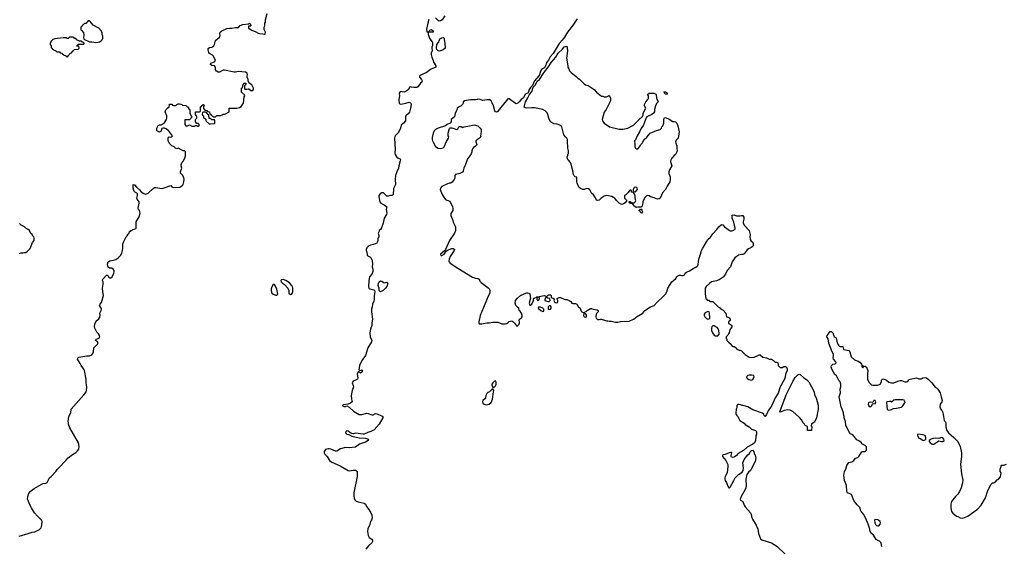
# Model space of a CAD drawing. Header units: inches. Extents: x 1934316 to 2140091, y 524953 to 667329.
# Tile 336 of 384: x 2102673 to 2118437, y 552353 to 560788. Entities that reach past the tile are written whole.
import ezdxf

# ---------------------------------------------------------------- set-up
doc = ezdxf.new("R2010")
doc.units = ezdxf.units.IN
doc.header["$MEASUREMENT"] = 0
for name, color, linetype in [('C1505', 7, 'Continuous'), ('C1506', 7, 'Continuous'), ('C1515', 7, 'Continuous'), ('C1516', 7, 'Continuous')]:
    doc.layers.add(name, color=color, linetype=linetype)

msp = doc.modelspace()

# ---------------------------------------------------------------- linework, layer by layer
at = {"layer": 'C1505', "color": 5}
for points, elevation in [([(2102666, 552514), (2102810, 552556), (2102870, 552579), (2102916, 552584), (2102990, 552625), (2103015, 552650), (2103029, 552690), (2103033, 552750), (2103024, 552770), (2102957, 552837), (2102911, 552891), (2102859, 552970), (2102830, 553030), (2102810, 553088), (2102797, 553110), (2102801, 553150), (2102813, 553190), (2102841, 553230), (2102903, 553277), (2103016, 553344), (2103050, 553358), (2103090, 553363), (2103110, 553376), (2103152, 553448), (2103177, 553470), (2103250, 553551), (2103274, 553586), (2103321, 553630), (2103395, 553710), (2103409, 553730), (2103449, 553771), (2103517, 553823), (2103570, 553858), (2103597, 553883), (2103619, 553910), (2103625, 553950), (2103613, 554010), (2103474, 554250), (2103455, 554310), (2103455, 554330), (2103449, 554350), (2103457, 554430), (2103489, 554490), (2103499, 554550), (2103701, 554779), (2103730, 554818), (2103744, 554850), (2103747, 554910), (2103739, 554970), (2103739, 555030), (2103709, 555169), (2103702, 555190), (2103658, 555250), (2103643, 555283), (2103598, 555350), (2103606, 555370), (2103618, 555382), (2103750, 555405), (2103790, 555402), (2103830, 555422), (2103849, 555450), (2103855, 555470), (2103858, 555530), (2103918, 555590), (2103928, 555610), (2103918, 555630), (2103888, 555652), (2103898, 555670), (2103930, 555683), (2103945, 555695), (2103954, 555706), (2103952, 555728), (2103935, 555755), (2103906, 555786), (2103874, 555850), (2103872, 555872), (2103876, 555910), (2103892, 555950), (2103908, 555972), (2103942, 555998), (2103956, 556024), (2103961, 556050), (2103958, 556090), (2103979, 556130), (2103981, 556150), (2103975, 556170), (2103949, 556210), (2103959, 556230), (2103984, 556256), (2104013, 556370), (2104004, 556430), (2104000, 556490), (2104009, 556550), (2104007, 556587), (2103999, 556610), (2104003, 556630), (2104070, 556702), (2104087, 556687), (2104095, 556670), (2104110, 556655), (2104130, 556655), (2104151, 556670), (2104181, 556730), (2104187, 556750), (2104185, 556770), (2104170, 556794), (2104150, 556807), (2104109, 556809), (2104090, 556827), (2104081, 556870), (2104089, 556910), (2104115, 556925), (2104170, 556935), (2104210, 556949), (2104250, 556976), (2104287, 557010), (2104309, 557050), (2104321, 557090), (2104326, 557130), (2104326, 557194), (2104334, 557226), (2104378, 557310), (2104395, 557325), (2104410, 557354), (2104426, 557370), (2104430, 557394), (2104442, 557398), (2104450, 557414), (2104470, 557414), (2104486, 557430), (2104507, 557433), (2104530, 557442), (2104538, 557450), (2104535, 557530), (2104539, 557550), (2104587, 557630), (2104601, 557690), (2104591, 557730), (2104577, 557750), (2104571, 557770), (2104586, 557850), (2104584, 557870), (2104552, 557912), (2104550, 557930), (2104561, 557970), (2104557, 557997), (2104550, 558010), (2104510, 558033), (2104501, 558050), (2104490, 558090), (2104489, 558151), (2104510, 558145), (2104544, 558104), (2104590, 558063), (2104617, 558030), (2104662, 558002), (2104690, 557995), (2104730, 558010), (2104810, 558084), (2104830, 558098), (2104850, 558103), (2104950, 558086), (2104970, 558088), (2105090, 558132), (2105111, 558110), (2105130, 558099), (2105235, 558105), (2105246, 558110), (2105280, 558140), (2105289, 558151), (2105302, 558190), (2105305, 558230), (2105299, 558259), (2105279, 558299), (2105248, 558330), (2105248, 558350), (2105268, 558410), (2105258, 558450), (2105258, 558470), (2105275, 558505), (2105290, 558522), (2105319, 558570), (2105329, 558610), (2105328, 558670), (2105310, 558688), (2105289, 558689), (2105210, 558728), (2105190, 558722), (2105166, 558730), (2105146, 558750), (2105109, 558769), (2105070, 558806), (2105049, 558849), (2105049, 558891), (2105056, 558904), (2105068, 558912), (2105090, 558905), (2105106, 558910), (2105118, 558930), (2105073, 558993), (2105053, 559013), (2105010, 559042), (2104990, 559049), (2104970, 559049), (2104950, 559046), (2104944, 559036), (2104936, 559004), (2104912, 558988), (2104866, 559010), (2104868, 559050), (2104890, 559094), (2104910, 559102), (2104936, 559104), (2104986, 559130), (2105022, 559190), (2105029, 559211), (2105029, 559250), (2105002, 559310), (2105015, 559345), (2105043, 559377), (2105066, 559390), (2105070, 559434), (2105110, 559434), (2105118, 559418), (2105133, 559413), (2105170, 559412), (2105190, 559432), (2105210, 559442), (2105230, 559442), (2105253, 559433), (2105270, 559432), (2105278, 559418), (2105332, 559412), (2105353, 559393), (2105372, 559392), (2105378, 559358), (2105394, 559350), (2105394, 559290), (2105410, 559254), (2105434, 559230), (2105390, 559186), (2105330, 559186), (2105318, 559182), (2105314, 559170), (2105314, 559110), (2105334, 559090), (2105350, 559082), (2105390, 559102), (2105430, 559085), (2105470, 559085), (2105490, 559094), (2105510, 559094), (2105524, 559084), (2105538, 559082), (2105546, 559090), (2105546, 559110), (2105530, 559126), (2105507, 559127), (2105487, 559153), (2105486, 559190), (2105506, 559210), (2105506, 559230), (2105496, 559256), (2105486, 559270), (2105486, 559310), (2105490, 559314), (2105550, 559314), (2105562, 559318), (2105566, 559330), (2105566, 559390), (2105582, 559398), (2105587, 559413), (2105602, 559418), (2105606, 559430), (2105614, 559430), (2105618, 559418), (2105632, 559410), (2105618, 559402), (2105614, 559390), (2105618, 559358), (2105630, 559354), (2105638, 559338), (2105670, 559334), (2105678, 559318), (2105713, 559313), (2105718, 559278), (2105733, 559273), (2105738, 559258), (2105750, 559254), (2105770, 559234), (2105810, 559234), (2105830, 559252), (2105887, 559253), (2105916, 559264), (2105930, 559274), (2105950, 559274), (2105970, 559282), (2106026, 559310), (2106027, 559373), (2106150, 559372), (2106190, 559382), (2106220, 559400), (2106238, 559430), (2106258, 559450), (2106268, 559550), (2106278, 559570), (2106270, 559586), (2106226, 559630), (2106226, 559690), (2106242, 559698), (2106248, 559750), (2106269, 559771), (2106294, 559770), (2106294, 559750), (2106274, 559730), (2106274, 559690), (2106278, 559678), (2106310, 559674), (2106330, 559682), (2106340, 559680), (2106373, 559653), (2106407, 559653), (2106418, 559670), (2106418, 559690), (2106390, 559746), (2106346, 559770), (2106340, 559780), (2106329, 559809), (2106329, 559830), (2106315, 559870), (2106315, 559890), (2106322, 559910), (2106315, 559930), (2106290, 559949), (2106170, 559957), (2106130, 559946), (2106106, 559946), (2105950, 559979), (2105930, 559979), (2105873, 559947), (2105850, 559949), (2105823, 559963), (2105805, 559985), (2105805, 560000)], 160), ([(2109272, 560000), (2109252, 559990), (2109182, 559938), (2109150, 559929), (2109071, 559890), (2109076, 559870), (2109107, 559830), (2109114, 559810), (2109110, 559790), (2109087, 559773), (2109048, 559712), (2109030, 559704), (2108983, 559703), (2108945, 559705), (2108930, 559712), (2108911, 559709), (2108897, 559670), (2108870, 559647), (2108830, 559630), (2108770, 559636), (2108759, 559630), (2108750, 559610), (2108752, 559568), (2108744, 559510), (2108750, 559447), (2108773, 559433), (2108853, 559450), (2108910, 559468), (2108930, 559459), (2108936, 559450), (2108938, 559430), (2108929, 559371), (2108912, 559308), (2108890, 559279), (2108853, 559247), (2108848, 559230), (2108848, 559170), (2108819, 559130), (2108782, 559098), (2108768, 559050), (2108736, 558984), (2108688, 558932), (2108677, 558910), (2108674, 558890), (2108683, 558710), (2108680, 558650), (2108684, 558630), (2108710, 558584), (2108730, 558572), (2108762, 558562), (2108768, 558550), (2108765, 558525), (2108742, 558450), (2108738, 558410), (2108709, 558351), (2108691, 558290), (2108682, 558230), (2108687, 558150), (2108656, 558084), (2108650, 557985), (2108630, 557973), (2108610, 557974), (2108570, 557959), (2108550, 557963), (2108539, 557970), (2108510, 558004), (2108495, 558015), (2108470, 558017), (2108443, 557997), (2108425, 557970), (2108424, 557950), (2108436, 557870), (2108456, 557850), (2108510, 557821), (2108549, 557790), (2108542, 557750), (2108552, 557690), (2108545, 557670), (2108510, 557608), (2108491, 557529), (2108464, 557456), (2108448, 557430), (2108430, 557412), (2108420, 557390), (2108414, 557370), (2108424, 557330), (2108420, 557310), (2108408, 557290), (2108407, 557250), (2108398, 557222), (2108388, 557210), (2108364, 557196), (2108335, 557185), (2108290, 557176), (2108270, 557167), (2108250, 557154), (2108230, 557132), (2108221, 557110), (2108220, 557090), (2108229, 557070), (2108234, 557014), (2108244, 557004), (2108290, 556987), (2108316, 556930), (2108322, 556870), (2108317, 556830), (2108329, 556790), (2108324, 556756), (2108310, 556713), (2108273, 556667), (2108262, 556610), (2108256, 556510), (2108265, 556490), (2108279, 556479), (2108342, 556462), (2108352, 556452), (2108358, 556430), (2108350, 556366), (2108350, 556310), (2108342, 556278), (2108319, 556230), (2108318, 556190), (2108305, 556150), (2108303, 556110), (2108319, 555990), (2108311, 555931), (2108311, 555890), (2108288, 555830), (2108279, 555770), (2108283, 555710), (2108308, 555650), (2108304, 555630), (2108248, 555532), (2108208, 555412), (2108149, 555330), (2108111, 555250), (2108102, 555182), (2108113, 555173), (2108130, 555172), (2108150, 555182), (2108158, 555178), (2108162, 555170), (2108156, 555164), (2108154, 555150), (2108150, 555142), (2108130, 555129), (2108110, 555146), (2108090, 555146), (2108078, 555110), (2108086, 555050), (2108079, 555030), (2108050, 555013), (2108010, 554999), (2107999, 554981), (2107996, 554970), (2108013, 554930), (2108016, 554910), (2107993, 554850), (2107982, 554770), (2107984, 554710), (2107995, 554670), (2107970, 554644), (2107930, 554628), (2107850, 554619), (2107843, 554610), (2107850, 554598), (2107867, 554593), (2107890, 554592), (2107910, 554602), (2107950, 554582), (2108017, 554517), (2108110, 554465), (2108150, 554466), (2108230, 554486), (2108250, 554483), (2108310, 554458), (2108330, 554459), (2108370, 554478), (2108390, 554475), (2108470, 554442), (2108487, 554430), (2108486, 554410), (2108429, 554310), (2108350, 554220), (2108296, 554190), (2108245, 554175), (2108190, 554150), (2108170, 554149), (2108050, 554166), (2108010, 554157), (2107990, 554160), (2107957, 554177), (2107930, 554200), (2107910, 554202), (2107892, 554188), (2107887, 554170), (2107908, 554150), (2107942, 554142), (2107990, 554120), (2108110, 554092), (2108210, 554083), (2108257, 554070), (2108250, 554050), (2108210, 554019), (2108113, 553987), (2108050, 553940), (2107950, 553933), (2107890, 553936), (2107870, 553933), (2107810, 553915), (2107750, 553880), (2107730, 553878), (2107655, 553910), (2107630, 553916), (2107610, 553914), (2107570, 553902), (2107545, 553870), (2107548, 553850), (2107560, 553830), (2107593, 553793), (2107634, 553730), (2107670, 553699), (2107803, 553643), (2107930, 553566), (2107950, 553561), (2108010, 553572), (2108050, 553572), (2108065, 553565), (2108076, 553550), (2108076, 553470), (2108021, 553210), (2108021, 553170), (2108030, 553112), (2108041, 553090), (2108059, 553079), (2108090, 553067), (2108186, 553046), (2108211, 553031), (2108225, 552990), (2108263, 552943), (2108296, 552890), (2108311, 552851), (2108316, 552810), (2108306, 552774), (2108291, 552749), (2108277, 552703), (2108244, 552636), (2108239, 552590), (2108250, 552526), (2108270, 552497), (2108308, 552468), (2108321, 552450), (2108323, 552430), (2108311, 552410), (2108258, 552362), (2108216, 552310)], 160), ([(2110000, 559510), (2109970, 559503), (2109890, 559503), (2109793, 559487), (2109774, 559470), (2109772, 559450), (2109762, 559430), (2109742, 559410), (2109710, 559395), (2109678, 559370), (2109667, 559330), (2109647, 559290), (2109636, 559230), (2109582, 559190), (2109578, 559150), (2109562, 559130), (2109514, 559110), (2109491, 559089), (2109370, 559053), (2109330, 559030), (2109308, 559010), (2109291, 558970), (2109278, 558902), (2109276, 558870), (2109281, 558850), (2109290, 558826), (2109330, 558759), (2109370, 558731), (2109410, 558725), (2109450, 558736), (2109470, 558751), (2109505, 558835), (2109539, 558890), (2109541, 558910), (2109534, 558930), (2109534, 558970), (2109549, 559031), (2109555, 559045), (2109565, 559055), (2109590, 559056), (2109670, 559031), (2109690, 559042), (2109702, 559070), (2109710, 559078), (2109740, 559080), (2109770, 559062), (2109789, 559071), (2109872, 559088), (2109950, 559103), (2109970, 559101), (2110000, 559090)], 180), ([(2110000, 558867), (2109974, 558850), (2109974, 558830), (2109991, 558791), (2109990, 558786), (2109964, 558756), (2109940, 558740), (2109922, 558718), (2109911, 558690), (2109911, 558670), (2109902, 558638), (2109871, 558590), (2109843, 558557), (2109811, 558469), (2109798, 558450), (2109782, 558410), (2109772, 558370), (2109772, 558350), (2109717, 558323), (2109651, 558309), (2109638, 558290), (2109639, 558250), (2109631, 558230), (2109596, 558184), (2109571, 558169), (2109550, 558169), (2109521, 558159), (2109430, 558114), (2109411, 558090), (2109407, 558070), (2109436, 557990), (2109450, 557963), (2109491, 557910), (2109510, 557899), (2109534, 557894), (2109559, 557879), (2109601, 557790), (2109606, 557770), (2109606, 557730), (2109577, 557683), (2109574, 557650), (2109603, 557590), (2109616, 557536), (2109650, 557471), (2109652, 557450), (2109648, 557410), (2109633, 557367), (2109556, 557250), (2109491, 557109), (2109474, 557086), (2109411, 557030), (2109413, 557013), (2109430, 557011), (2109469, 557030), (2109501, 557079), (2109523, 557097), (2109590, 557122), (2109610, 557122), (2109630, 557114), (2109634, 557110), (2109630, 557090), (2109564, 556996), (2109547, 556953), (2109544, 556924), (2109549, 556909), (2109562, 556890), (2109686, 556806), (2109923, 556663), (2109970, 556646), (2110000, 556645)], 180), ([(2102670, 557042), (2102690, 557052), (2102727, 557053), (2102750, 557062), (2102770, 557062), (2102800, 557080), (2102838, 557122), (2102880, 557220), (2102906, 557250), (2102906, 557290), (2102898, 557310), (2102882, 557322), (2102870, 557346), (2102850, 557366), (2102828, 557410), (2102810, 557428), (2102770, 557448), (2102750, 557468), (2102696, 557496), (2102670, 557526)], 180)]:
    msp.add_lwpolyline(points, dxfattribs=dict(at, elevation=elevation))
at = {"layer": 'C1505', "color": 5, "elevation": 160}
for points in [[(2105650, 559306), (2105610, 559306), (2105598, 559302), (2105594, 559270), (2105598, 559258), (2105614, 559250), (2105618, 559218), (2105633, 559213), (2105653, 559193), (2105654, 559170), (2105710, 559114), (2105730, 559122), (2105790, 559125), (2105798, 559130), (2105798, 559170), (2105790, 559186), (2105750, 559186), (2105730, 559206), (2105707, 559207), (2105702, 559262), (2105687, 559267), (2105682, 559282), (2105667, 559287), (2105662, 559302)], [(2106750, 556545), (2106730, 556545), (2106710, 556510), (2106701, 556479), (2106700, 556450), (2106706, 556426), (2106712, 556410), (2106731, 556390), (2106770, 556374), (2106790, 556374), (2106804, 556390), (2106791, 556471), (2106770, 556519)], [(2106890, 556626), (2106860, 556620), (2106851, 556610), (2106858, 556590), (2106878, 556570), (2106910, 556549), (2106964, 556490), (2106980, 556450), (2106984, 556404), (2106990, 556396), (2107010, 556388), (2107036, 556404), (2107044, 556436), (2107046, 556490), (2107041, 556510), (2107030, 556529), (2106992, 556572), (2106931, 556611)], [(2108510, 556576), (2108550, 556582), (2108564, 556570), (2108550, 556517), (2108530, 556487), (2108493, 556450), (2108450, 556427), (2108429, 556450), (2108427, 556487), (2108414, 556530), (2108416, 556570), (2108426, 556590), (2108450, 556603), (2108470, 556599), (2108490, 556583)]]:
    msp.add_lwpolyline(points, close=True, dxfattribs=at)
at = {"layer": 'C1506', "color": 5, "elevation": 160}
for points in [[(2105805, 560000), (2105805, 560030), (2105790, 560049), (2105750, 560053), (2105729, 560070), (2105734, 560090), (2105790, 560111), (2105806, 560134), (2105803, 560150), (2105771, 560211), (2105761, 560221), (2105709, 560249), (2105701, 560261), (2105688, 560308), (2105692, 560328), (2105710, 560341), (2105750, 560350), (2105779, 560370), (2105792, 560390), (2105807, 560453), (2105874, 560510), (2105884, 560530), (2105879, 560570), (2105882, 560590), (2105909, 560610), (2105990, 560648), (2106030, 560653), (2106070, 560651), (2106130, 560661), (2106176, 560664), (2106205, 560695), (2106246, 560710), (2106336, 560724), (2106350, 560734), (2106370, 560714), (2106372, 560690), (2106370, 560686), (2106338, 560682), (2106334, 560650), (2106390, 560618), (2106455, 560595), (2106490, 560571), (2106510, 560565), (2106564, 560564), (2106590, 560554), (2106602, 560558), (2106608, 560590), (2106588, 560630), (2106586, 560670), (2106598, 560690), (2106598, 560730), (2106606, 560750), (2106607, 560787), (2106634, 560890)], [(2109221, 560790), (2109205, 560735), (2109188, 560630), (2109193, 560593), (2109228, 560592), (2109233, 560610), (2109241, 560619), (2109250, 560627), (2109266, 560630), (2109294, 560610), (2109290, 560590), (2109270, 560586), (2109250, 560589), (2109213, 560587), (2109211, 560550), (2109241, 560481), (2109276, 560436), (2109282, 560422), (2109283, 560377), (2109272, 560350), (2109270, 560330), (2109276, 560290), (2109261, 560250), (2109263, 560230), (2109270, 560190), (2109293, 560133), (2109297, 560110), (2109337, 560050), (2109333, 560030), (2109272, 560000)], [(2109478, 560850), (2109434, 560786), (2109410, 560770), (2109390, 560766), (2109370, 560775), (2109330, 560816)]]:
    msp.add_lwpolyline(points, dxfattribs=at)
at = {"layer": 'C1506', "color": 5}
for points, elevation in [([(2103790, 560768), (2103770, 560768), (2103730, 560728), (2103710, 560726), (2103690, 560706), (2103678, 560702), (2103673, 560687), (2103654, 560670), (2103654, 560630), (2103658, 560618), (2103673, 560613), (2103678, 560598), (2103694, 560590), (2103694, 560570), (2103702, 560550), (2103702, 560530), (2103694, 560510), (2103698, 560478), (2103792, 560432), (2103829, 560431), (2103890, 560422), (2103930, 560427), (2103949, 560431), (2103978, 560450), (2103994, 560466), (2104002, 560490), (2104002, 560530), (2103995, 560550), (2103995, 560570), (2103983, 560603), (2103938, 560650), (2103850, 560698), (2103800, 560760)], 180), ([(2103530, 560506), (2103470, 560506), (2103450, 560488), (2103430, 560488), (2103415, 560495), (2103370, 560495), (2103237, 560483), (2103202, 560470), (2103182, 560450), (2103162, 560410), (2103162, 560390), (2103174, 560370), (2103178, 560338), (2103190, 560334), (2103198, 560318), (2103213, 560313), (2103218, 560298), (2103250, 560294), (2103258, 560278), (2103270, 560274), (2103310, 560274), (2103318, 560258), (2103353, 560253), (2103358, 560238), (2103373, 560233), (2103378, 560218), (2103410, 560214), (2103418, 560198), (2103430, 560194), (2103442, 560198), (2103447, 560213), (2103462, 560218), (2103467, 560233), (2103487, 560253), (2103502, 560258), (2103507, 560273), (2103522, 560278), (2103530, 560294), (2103542, 560298), (2103547, 560313), (2103610, 560314), (2103626, 560330), (2103622, 560362), (2103590, 560366), (2103586, 560370), (2103602, 560378), (2103610, 560394), (2103690, 560394), (2103702, 560398), (2103706, 560410), (2103690, 560426), (2103667, 560427), (2103662, 560442), (2103630, 560446), (2103588, 560468), (2103570, 560486), (2103550, 560486), (2103542, 560502)], 180), ([(2109390, 560285), (2109370, 560290), (2109352, 560310), (2109347, 560330), (2109349, 560390), (2109376, 560424), (2109392, 560468), (2109401, 560479), (2109430, 560498), (2109450, 560504), (2109461, 560501), (2109470, 560490), (2109468, 560472), (2109479, 560410), (2109484, 560330), (2109455, 560305), (2109410, 560288)], 160)]:
    msp.add_lwpolyline(points, close=True, dxfattribs=dict(at, elevation=elevation))
at = {"layer": 'C1515', "color": 5, "elevation": 180}
for points in [[(2111042, 560000), (2111026, 559990), (2111010, 559965), (2110995, 559905), (2110986, 559890), (2110914, 559810), (2110885, 559735), (2110850, 559702), (2110827, 559670), (2110816, 559624), (2110807, 559613), (2110766, 559594), (2110741, 559539), (2110704, 559510), (2110670, 559470), (2110650, 559451), (2110623, 559443), (2110608, 559448), (2110510, 559518), (2110490, 559518), (2110351, 559349), (2110330, 559318), (2110310, 559308), (2110290, 559315), (2110279, 559330), (2110256, 559410), (2110236, 559456), (2110219, 559490), (2110202, 559502), (2110150, 559505), (2110090, 559495), (2110070, 559498), (2110046, 559510), (2110010, 559513), (2110000, 559510)], [(2111464, 560000), (2111476, 559970), (2111500, 559940), (2111580, 559880), (2111610, 559851), (2111636, 559835), (2111710, 559761), (2111730, 559747), (2111773, 559733), (2111870, 559671), (2111910, 559625), (2111990, 559565), (2112010, 559562), (2112030, 559552), (2112070, 559552), (2112110, 559572), (2112114, 559570), (2112132, 559530), (2112132, 559490), (2112061, 559350), (2112030, 559308), (2111999, 559190), (2112003, 559170), (2112031, 559131), (2112114, 559074), (2112270, 559034), (2112330, 559034), (2112410, 559051), (2112500, 559100), (2112589, 559191), (2112643, 559237), (2112655, 559265), (2112655, 559290), (2112695, 559370), (2112678, 559410), (2112678, 559430), (2112695, 559470), (2112729, 559510), (2112738, 559530), (2112738, 559570), (2112726, 559590), (2112750, 559614), (2112827, 559613), (2112850, 559602), (2112862, 559590), (2112867, 559527), (2112892, 559490), (2112894, 559470), (2112870, 559446), (2112850, 559406), (2112838, 559350), (2112838, 559310), (2112822, 559290), (2112792, 559270), (2112711, 559230), (2112702, 559218), (2112656, 559090), (2112621, 559050), (2112598, 558990), (2112558, 558930), (2112530, 558866), (2112514, 558850), (2112514, 558830), (2112522, 558810), (2112522, 558750), (2112534, 558730), (2112550, 558722), (2112570, 558722), (2112598, 558750), (2112618, 558790), (2112638, 558810), (2112668, 558870), (2112713, 558907), (2112769, 558970), (2112870, 559015), (2112929, 559031), (2112949, 559051), (2112954, 559070), (2112969, 559090), (2112985, 559130), (2112983, 559190), (2112990, 559211), (2113010, 559219), (2113070, 559195), (2113130, 559156), (2113150, 559158), (2113170, 559153), (2113191, 559130), (2113207, 559087), (2113231, 558990), (2113216, 558890), (2113184, 558856), (2113174, 558830), (2113175, 558810), (2113196, 558770), (2113191, 558730), (2113199, 558690), (2113196, 558670), (2113171, 558630), (2113150, 558614), (2113111, 558570), (2113091, 558530), (2113091, 558510), (2113111, 558450), (2113075, 558385), (2113066, 558350), (2113066, 558326), (2113086, 558270), (2113086, 558230), (2113079, 558190), (2113037, 558123), (2113011, 558070), (2112965, 558015), (2112928, 557932), (2112910, 557919), (2112890, 557913), (2112850, 557925), (2112830, 557937), (2112770, 557949), (2112750, 557966), (2112730, 557974), (2112710, 557969), (2112680, 557940), (2112647, 557873), (2112644, 557816), (2112630, 557786), (2112570, 557786), (2112550, 557778), (2112540, 557780), (2112507, 557807), (2112502, 557822), (2112487, 557827), (2112482, 557842), (2112450, 557846), (2112442, 557862), (2112427, 557867), (2112430, 557874), (2112450, 557874), (2112458, 557858), (2112470, 557854), (2112510, 557854), (2112530, 557874), (2112535, 557890), (2112529, 557930), (2112528, 557968), (2112516, 557996), (2112502, 558022), (2112470, 558026), (2112466, 558030), (2112466, 558050), (2112456, 558056), (2112444, 558056), (2112434, 558050), (2112417, 558023), (2112377, 557983), (2112354, 557970), (2112354, 557930), (2112394, 557890), (2112364, 557856), (2112340, 557840), (2112310, 557828), (2112270, 557849), (2112229, 557890), (2112199, 557930), (2112182, 557942), (2112155, 557955), (2112074, 557974), (2112030, 557962), (2111982, 557930), (2111950, 557898), (2111926, 557890), (2111910, 557898), (2111894, 557934), (2111861, 557981), (2111830, 558009), (2111801, 558061), (2111778, 558078), (2111750, 558084), (2111710, 558069), (2111690, 558069), (2111650, 558082), (2111627, 558107), (2111597, 558170), (2111593, 558190), (2111595, 558250), (2111590, 558266), (2111566, 558270), (2111550, 558286), (2111538, 558310), (2111529, 558370), (2111495, 558490), (2111470, 558526), (2111456, 558536), (2111443, 558563), (2111438, 558590), (2111447, 558613), (2111448, 558630), (2111458, 558650), (2111458, 558690), (2111449, 558730), (2111445, 558850), (2111441, 558870), (2111430, 558889), (2111409, 558910), (2111386, 558946), (2111354, 559074), (2111318, 559098), (2111276, 559116), (2111230, 559118), (2111172, 559152), (2111145, 559210), (2111129, 559270), (2111116, 559296), (2111088, 559330), (2111050, 559349), (2110917, 559377), (2110870, 559379), (2110790, 559369), (2110770, 559374), (2110750, 559389), (2110770, 559470), (2110810, 559535), (2110833, 559590), (2110870, 559638), (2110895, 559705), (2110930, 559744), (2110958, 559802), (2110997, 559830), (2111062, 559938), (2111111, 560000)], [(2110000, 559090), (2110010, 559086), (2110046, 559050), (2110059, 559030), (2110063, 558990), (2110052, 558930), (2110054, 558910), (2110034, 558890), (2110000, 558867)], [(2110000, 556645), (2110010, 556644), (2110020, 556640), (2110030, 556632), (2110042, 556602), (2110060, 556580), (2110152, 556512), (2110174, 556494), (2110193, 556470), (2110202, 556450), (2110199, 556410), (2110169, 556351), (2110154, 556306), (2110045, 556050), (2110022, 555950), (2110023, 555930), (2110030, 555918), (2110070, 555918), (2110150, 555931), (2110189, 555931), (2110250, 555945), (2110310, 555945), (2110330, 555942), (2110390, 555918), (2110443, 555917), (2110470, 555922), (2110488, 555932), (2110508, 555952), (2110530, 555962), (2110550, 555965), (2110570, 555954), (2110597, 555930), (2110624, 555884), (2110630, 555881), (2110650, 555888), (2110667, 555910), (2110674, 555930), (2110675, 555950), (2110668, 555970), (2110670, 555982), (2110674, 555990), (2110706, 556014), (2110716, 556030), (2110719, 556050), (2110707, 556087), (2110686, 556114), (2110686, 556126), (2110668, 556130), (2110666, 556170), (2110643, 556183), (2110615, 556210), (2110604, 556250), (2110609, 556290), (2110642, 556330), (2110690, 556371), (2110750, 556398), (2110790, 556411), (2110810, 556412), (2110834, 556410), (2110842, 556390), (2110844, 556356), (2110852, 556330), (2110832, 556250), (2110833, 556233), (2110838, 556218), (2110850, 556214), (2110870, 556234), (2110898, 556290), (2110898, 556310), (2110906, 556330), (2110942, 556338), (2110950, 556351), (2110988, 556352), (2111070, 556371), (2111110, 556354), (2111140, 556380), (2111170, 556382), (2111182, 556370), (2111182, 556342), (2111193, 556333), (2111214, 556330), (2111233, 556313), (2111225, 556290), (2111236, 556270), (2111250, 556259), (2111270, 556251), (2111282, 556258), (2111289, 556270), (2111289, 556290), (2111278, 556310), (2111280, 556320), (2111286, 556330), (2111310, 556338), (2111330, 556338), (2111391, 556311), (2111410, 556305), (2111430, 556305), (2111470, 556291), (2111494, 556274), (2111512, 556250), (2111530, 556243), (2111570, 556245), (2111590, 556232), (2111616, 556196), (2111646, 556170), (2111662, 556122), (2111670, 556111), (2111710, 556092), (2111728, 556110), (2111744, 556116), (2111758, 556130), (2111810, 556162), (2111830, 556162), (2111852, 556152), (2111920, 556140), (2111932, 556130), (2111932, 556110), (2111904, 556076), (2111898, 556030), (2111902, 556010), (2111926, 555986), (2111950, 555985), (2111970, 555992), (2111990, 555992), (2112070, 555965), (2112090, 555965), (2112110, 555958), (2112150, 555958), (2112210, 555946), (2112250, 555946), (2112290, 555956), (2112430, 555961), (2112498, 555990), (2112528, 556010), (2112549, 556031), (2112648, 556090), (2112682, 556130), (2112770, 556191), (2112830, 556211), (2112878, 556262), (2112970, 556347), (2113010, 556394), (2113031, 556429), (2113050, 556490), (2113111, 556589), (2113175, 556645), (2113192, 556670), (2113210, 556686), (2113230, 556695), (2113250, 556696), (2113270, 556690), (2113295, 556690), (2113316, 556704), (2113329, 556730), (2113350, 556747), (2113395, 556765), (2113456, 556804), (2113497, 556823), (2113520, 556840), (2113529, 556851), (2113534, 556866), (2113548, 556950), (2113570, 557031), (2113590, 557090), (2113609, 557130), (2113671, 557229), (2113690, 557267), (2113735, 557305), (2113770, 557361), (2113834, 557426), (2113866, 557470), (2113910, 557506), (2113930, 557505), (2113956, 557470), (2114030, 557416), (2114050, 557407), (2114072, 557408), (2114090, 557414), (2114125, 557435), (2114129, 557451), (2114106, 557546), (2114078, 557610), (2114078, 557650), (2114082, 557658), (2114110, 557662), (2114150, 557645), (2114210, 557645), (2114230, 557651), (2114251, 557650), (2114265, 557625), (2114265, 557595), (2114256, 557550), (2114258, 557530), (2114278, 557490), (2114351, 557410), (2114366, 557350), (2114361, 557310), (2114366, 557270), (2114383, 557243), (2114402, 557230), (2114418, 557210), (2114418, 557170), (2114402, 557150), (2114370, 557129), (2114342, 557118), (2114320, 557100), (2114290, 557058), (2114270, 557038), (2114250, 557029), (2114228, 557028), (2114183, 557017), (2114124, 556976), (2114081, 556910), (2114051, 556829), (2114002, 556770), (2113972, 556710), (2113934, 556666), (2113870, 556622), (2113830, 556604), (2113750, 556589), (2113715, 556565), (2113663, 556517), (2113646, 556490), (2113645, 556390), (2113653, 556367), (2113658, 556318), (2113670, 556314), (2113678, 556298), (2113710, 556294), (2113718, 556278), (2113730, 556274), (2113770, 556274), (2113854, 556190), (2113877, 556177), (2113890, 556162), (2113937, 556137), (2113978, 556090), (2113991, 556031), (2114010, 556025), (2114030, 556011), (2114046, 555990), (2114046, 555970), (2114022, 555950), (2114022, 555930), (2114070, 555897), (2114076, 555890), (2114076, 555870), (2114041, 555819), (2114030, 555770), (2114023, 555757), (2114010, 555735), (2113985, 555710), (2113982, 555682), (2113994, 555670), (2113994, 555650), (2114034, 555610), (2114050, 555602), (2114080, 555560), (2114090, 555552), (2114110, 555552), (2114130, 555542), (2114154, 555510), (2114190, 555496), (2114210, 555496), (2114230, 555486), (2114287, 555427), (2114350, 555385), (2114370, 555378), (2114430, 555385), (2114492, 555412), (2114510, 555418), (2114530, 555418), (2114570, 555382), (2114630, 555371), (2114670, 555352), (2114710, 555352), (2114742, 555330), (2114770, 555302), (2114790, 555302), (2114811, 555291), (2114818, 555270), (2114818, 555250), (2114831, 555231), (2114850, 555218), (2114880, 555220), (2114908, 555232), (2114930, 555232), (2114950, 555222), (2114961, 555190), (2114962, 555170), (2114935, 555110), (2114930, 555062), (2114918, 555030), (2114850, 554910), (2114814, 554806), (2114770, 554730), (2114715, 554610), (2114658, 554522), (2114630, 554464), (2114610, 554435), (2114590, 554448), (2114584, 554470), (2114566, 554486), (2114410, 554541), (2114330, 554589), (2114190, 554626), (2114170, 554626), (2114154, 554610), (2114153, 554573), (2114142, 554550), (2114145, 554530), (2114138, 554510), (2114140, 554480), (2114150, 554454), (2114172, 554432), (2114202, 554370), (2114270, 554325), (2114290, 554305), (2114350, 554265), (2114390, 554231), (2114454, 554210), (2114470, 554194), (2114471, 554151), (2114461, 554120), (2114453, 554047), (2114436, 554010), (2114413, 553987), (2114319, 553941), (2114262, 553890), (2114178, 553842), (2114148, 553810), (2114110, 553783), (2114090, 553778), (2114070, 553782), (2114062, 553790), (2114061, 553810), (2114074, 553850), (2114070, 553854), (2114056, 553856), (2114030, 553850), (2113970, 553825), (2113930, 553818), (2113923, 553810), (2113927, 553790), (2113978, 553730), (2114010, 553666), (2114012, 553630), (2113997, 553530), (2113968, 553472), (2113961, 553450), (2113960, 553430), (2113965, 553405), (2113990, 553375), (2114010, 553316), (2114030, 553285), (2114050, 553300), (2114105, 553410), (2114130, 553448), (2114179, 553501), (2114238, 553542), (2114254, 553566), (2114263, 553610), (2114252, 553690), (2114270, 553744), (2114330, 553816), (2114358, 553842), (2114370, 553865), (2114390, 553886), (2114410, 553891), (2114420, 553880), (2114432, 553850), (2114433, 553833), (2114450, 553814), (2114461, 553770), (2114450, 553710), (2114385, 553590), (2114372, 553570), (2114341, 553539), (2114317, 553503), (2114298, 553430), (2114306, 553330), (2114300, 553290), (2114290, 553264), (2114223, 553150), (2114208, 553108), (2114215, 553095), (2114252, 553072), (2114274, 553010), (2114288, 552988), (2114375, 552890), (2114384, 552870), (2114391, 552829), (2114407, 552787), (2114464, 552690), (2114478, 552650), (2114490, 552631), (2114501, 552561), (2114535, 552475), (2114556, 552455), (2114710, 552410), (2114795, 552355), (2114930, 552225)], [(2116478, 552350), (2116468, 552370), (2116466, 552410), (2116436, 552436), (2116420, 552440), (2116383, 552463), (2116342, 552530), (2116299, 552570), (2116284, 552604), (2116281, 552630), (2116257, 552710), (2116221, 552801), (2116184, 552870), (2116146, 552910), (2116136, 552930), (2116129, 552970), (2116080, 553020), (2116027, 553087), (2115990, 553182), (2115928, 553210), (2115914, 553230), (2115909, 553330), (2115877, 553410), (2115865, 553490), (2115879, 553550), (2115902, 553590), (2115914, 553646), (2115950, 553698), (2115993, 553707), (2116028, 553730), (2116050, 553762), (2116070, 553772), (2116090, 553774), (2116108, 553792), (2116156, 553864), (2116170, 553874), (2116210, 553872), (2116228, 553892), (2116228, 553948), (2116210, 553968), (2116156, 553996), (2116148, 554010), (2116116, 554036), (2116078, 554058), (2116010, 554138), (2115976, 554156), (2115956, 554176), (2115898, 554290), (2115895, 554350), (2115875, 554410), (2115874, 554430), (2115862, 554470), (2115862, 554490), (2115842, 554550), (2115825, 554585), (2115794, 554750), (2115815, 554810), (2115809, 554870), (2115817, 554910), (2115819, 554950), (2115809, 554990), (2115789, 555010), (2115750, 555086), (2115723, 555103), (2115700, 555140), (2115675, 555190), (2115666, 555226), (2115669, 555250), (2115689, 555271), (2115730, 555278), (2115742, 555290), (2115739, 555310), (2115701, 555350), (2115697, 555370), (2115704, 555410), (2115701, 555430), (2115681, 555470), (2115628, 555608), (2115616, 555676), (2115595, 555710), (2115602, 555730), (2115646, 555794), (2115670, 555793), (2115690, 555774), (2115705, 555725), (2115713, 555713), (2115742, 555690), (2115761, 555610), (2115769, 555589), (2115785, 555565), (2115810, 555554), (2115850, 555552), (2115862, 555510), (2115870, 555506), (2115950, 555490), (2115964, 555470), (2115986, 555390), (2116038, 555338), (2116098, 555318), (2116122, 555302), (2116152, 555270), (2116154, 555254), (2116174, 555250), (2116174, 555246), (2116158, 555242), (2116154, 555230), (2116165, 555225), (2116170, 555214), (2116186, 555234), (2116202, 555238), (2116210, 555238), (2116230, 555222), (2116251, 555169), (2116245, 555110), (2116248, 555028), (2116270, 554982), (2116310, 554942), (2116330, 554932), (2116410, 554932), (2116448, 554952), (2116468, 554990), (2116470, 555014), (2116486, 555030), (2116505, 555035), (2116550, 555015), (2116590, 554983), (2116631, 554971), (2116670, 554971), (2116730, 554999), (2116768, 555010), (2116790, 555009), (2116846, 554986), (2116870, 554986), (2116890, 554995), (2116910, 555019), (2116930, 555032), (2117030, 555050), (2117070, 555038), (2117103, 555037), (2117130, 555050), (2117170, 555056), (2117191, 555050), (2117219, 555030), (2117278, 554970), (2117330, 554902), (2117352, 554890), (2117370, 554872), (2117412, 554810), (2117424, 554750), (2117442, 554690), (2117438, 554670), (2117412, 554630), (2117406, 554586), (2117416, 554556), (2117434, 554530), (2117450, 554495), (2117472, 554370), (2117491, 554351), (2117498, 554330), (2117502, 554262), (2117518, 554210), (2117545, 554170), (2117630, 554096), (2117691, 554030), (2117731, 553951), (2117751, 553851), (2117751, 553790), (2117735, 553670), (2117750, 553514), (2117774, 553414), (2117767, 553370), (2117748, 553290), (2117721, 553230), (2117695, 553190), (2117655, 553150), (2117591, 553070), (2117581, 553030), (2117581, 552970), (2117591, 552911), (2117610, 552885), (2117670, 552838), (2117690, 552831), (2117730, 552807), (2117770, 552804), (2117850, 552836), (2118009, 552950), (2118067, 553010), (2118133, 553130), (2118174, 553246), (2118226, 553350), (2118248, 553372), (2118270, 553372), (2118290, 553382), (2118323, 553417), (2118346, 553430), (2118376, 553464), (2118386, 553530), (2118369, 553549), (2118369, 553590), (2118386, 553630), (2118386, 553650), (2118390, 553654), (2118430, 553654), (2118470, 553671)]]:
    msp.add_lwpolyline(points, dxfattribs=at)
for points in [[(2113030, 559588), (2113010, 559598), (2112998, 559610), (2112998, 559618), (2112988, 559630), (2112990, 559634), (2113010, 559632), (2113030, 559622), (2113042, 559610)], [(2112530, 558104), (2112510, 558098), (2112492, 558070), (2112494, 558034), (2112530, 558032), (2112564, 558070), (2112559, 558090), (2112550, 558102)], [(2112630, 557689), (2112606, 557710), (2112602, 557722), (2112586, 557730), (2112602, 557738), (2112610, 557754), (2112630, 557754), (2112634, 557750), (2112634, 557730), (2112642, 557710)], [(2110990, 556346), (2110958, 556342), (2110952, 556310), (2110960, 556300), (2110970, 556292), (2110990, 556302), (2110995, 556330)], [(2111110, 556346), (2111090, 556326), (2111082, 556310), (2111082, 556290), (2111130, 556274), (2111150, 556274), (2111166, 556290), (2111162, 556322), (2111130, 556326)], [(2111010, 556186), (2110978, 556182), (2110974, 556170), (2111014, 556130), (2111050, 556114), (2111062, 556118), (2111066, 556150), (2111046, 556170)], [(2111170, 556204), (2111150, 556204), (2111134, 556190), (2111131, 556170), (2111134, 556154), (2111150, 556145), (2111170, 556153), (2111183, 556170), (2111182, 556190)], [(2111710, 556086), (2111704, 556076), (2111698, 556050), (2111712, 556030), (2111730, 556021), (2111748, 556030), (2111748, 556050), (2111735, 556075)], [(2113690, 556114), (2113646, 556094), (2113630, 556070), (2113632, 556050), (2113644, 556030), (2113670, 556004), (2113690, 555993), (2113710, 555995), (2113721, 556010), (2113719, 556090), (2113709, 556109)], [(2113790, 555885), (2113770, 555884), (2113756, 555870), (2113747, 555850), (2113750, 555810), (2113762, 555770), (2113790, 555736), (2113810, 555725), (2113830, 555722), (2113850, 555727), (2113869, 555750), (2113874, 555770), (2113859, 555830), (2113837, 555857), (2113810, 555876)], [(2114397, 555097), (2114350, 555094), (2114330, 555090), (2114310, 555070), (2114322, 555042), (2114345, 555025), (2114390, 555015), (2114410, 555024), (2114424, 555050), (2114430, 555070), (2114425, 555090)], [(2115290, 554206), (2115286, 554210), (2115286, 554270), (2115248, 554290), (2115238, 554310), (2115218, 554330), (2115190, 554378), (2115157, 554417), (2115106, 554466), (2115050, 554513), (2115010, 554534), (2114970, 554539), (2114910, 554529), (2114865, 554505), (2114850, 554502), (2114844, 554510), (2114942, 554778), (2115050, 554995), (2115090, 555055), (2115130, 555101), (2115150, 555111), (2115170, 555105), (2115225, 555050), (2115270, 555025), (2115307, 554987), (2115395, 554830), (2115400, 554780), (2115423, 554730), (2115455, 554615), (2115456, 554550), (2115431, 554410), (2115396, 554344), (2115370, 554328), (2115352, 554310), (2115342, 554290), (2115342, 554282), (2115354, 554270), (2115350, 554206)], [(2110290, 555004), (2110270, 554995), (2110246, 554970), (2110234, 554950), (2110230, 554930), (2110250, 554901), (2110270, 554904), (2110290, 554926), (2110299, 554950), (2110300, 554980)], [(2110250, 554875), (2110230, 554867), (2110193, 554827), (2110170, 554819), (2110150, 554803), (2110133, 554770), (2110129, 554730), (2110122, 554718), (2110089, 554691), (2110080, 554670), (2110087, 554647), (2110110, 554630), (2110150, 554622), (2110190, 554629), (2110221, 554659), (2110240, 554710), (2110261, 554830), (2110262, 554850)], [(2116370, 554689), (2116350, 554689), (2116330, 554658), (2116290, 554661), (2116270, 554656), (2116263, 554650), (2116259, 554630), (2116270, 554606), (2116290, 554590), (2116310, 554601), (2116330, 554642), (2116370, 554638), (2116378, 554670)], [(2116690, 554698), (2116668, 554692), (2116630, 554662), (2116612, 554672), (2116595, 554675), (2116562, 554670), (2116555, 554665), (2116551, 554650), (2116563, 554550), (2116570, 554541), (2116590, 554533), (2116630, 554546), (2116661, 554559), (2116710, 554564), (2116790, 554583), (2116810, 554603), (2116842, 554650), (2116847, 554670), (2116841, 554681), (2116832, 554692), (2116810, 554697)], [(2117052, 554148), (2117047, 554133), (2117050, 554114), (2117068, 554088), (2117090, 554081), (2117130, 554051), (2117150, 554046), (2117170, 554058), (2117179, 554070), (2117181, 554090), (2117169, 554129), (2117130, 554141)], [(2117430, 554095), (2117390, 554081), (2117330, 554085), (2117290, 554078), (2117265, 554070), (2117236, 554050), (2117235, 554030), (2117251, 554010), (2117281, 553990), (2117310, 553987), (2117390, 554042), (2117430, 554030), (2117450, 554030), (2117473, 554047), (2117471, 554071), (2117451, 554091)], [(2116370, 552781), (2116363, 552777), (2116358, 552770), (2116364, 552730), (2116379, 552699), (2116389, 552689), (2116410, 552680), (2116430, 552684), (2116451, 552710), (2116454, 552730), (2116450, 552750), (2116430, 552767), (2116410, 552775)]]:
    msp.add_lwpolyline(points, close=True, dxfattribs=at)
at = {"layer": 'C1516', "color": 5, "elevation": 180}
for points in [[(2111597, 560803), (2111534, 560706), (2111444, 560590), (2111394, 560506), (2111360, 560460), (2111310, 560407), (2111215, 560245), (2111167, 560193), (2111141, 560139), (2111110, 560110), (2111085, 560035), (2111066, 560014), (2111042, 560000)], [(2111111, 560000), (2111150, 560050), (2111180, 560100), (2111258, 560190), (2111294, 560250), (2111363, 560317), (2111390, 560351), (2111410, 560361), (2111430, 560362), (2111436, 560356), (2111440, 560340), (2111441, 560290), (2111426, 560170), (2111451, 560050), (2111451, 560030), (2111464, 560000)]]:
    msp.add_lwpolyline(points, dxfattribs=at)

doc.saveas('drawing.dxf')
